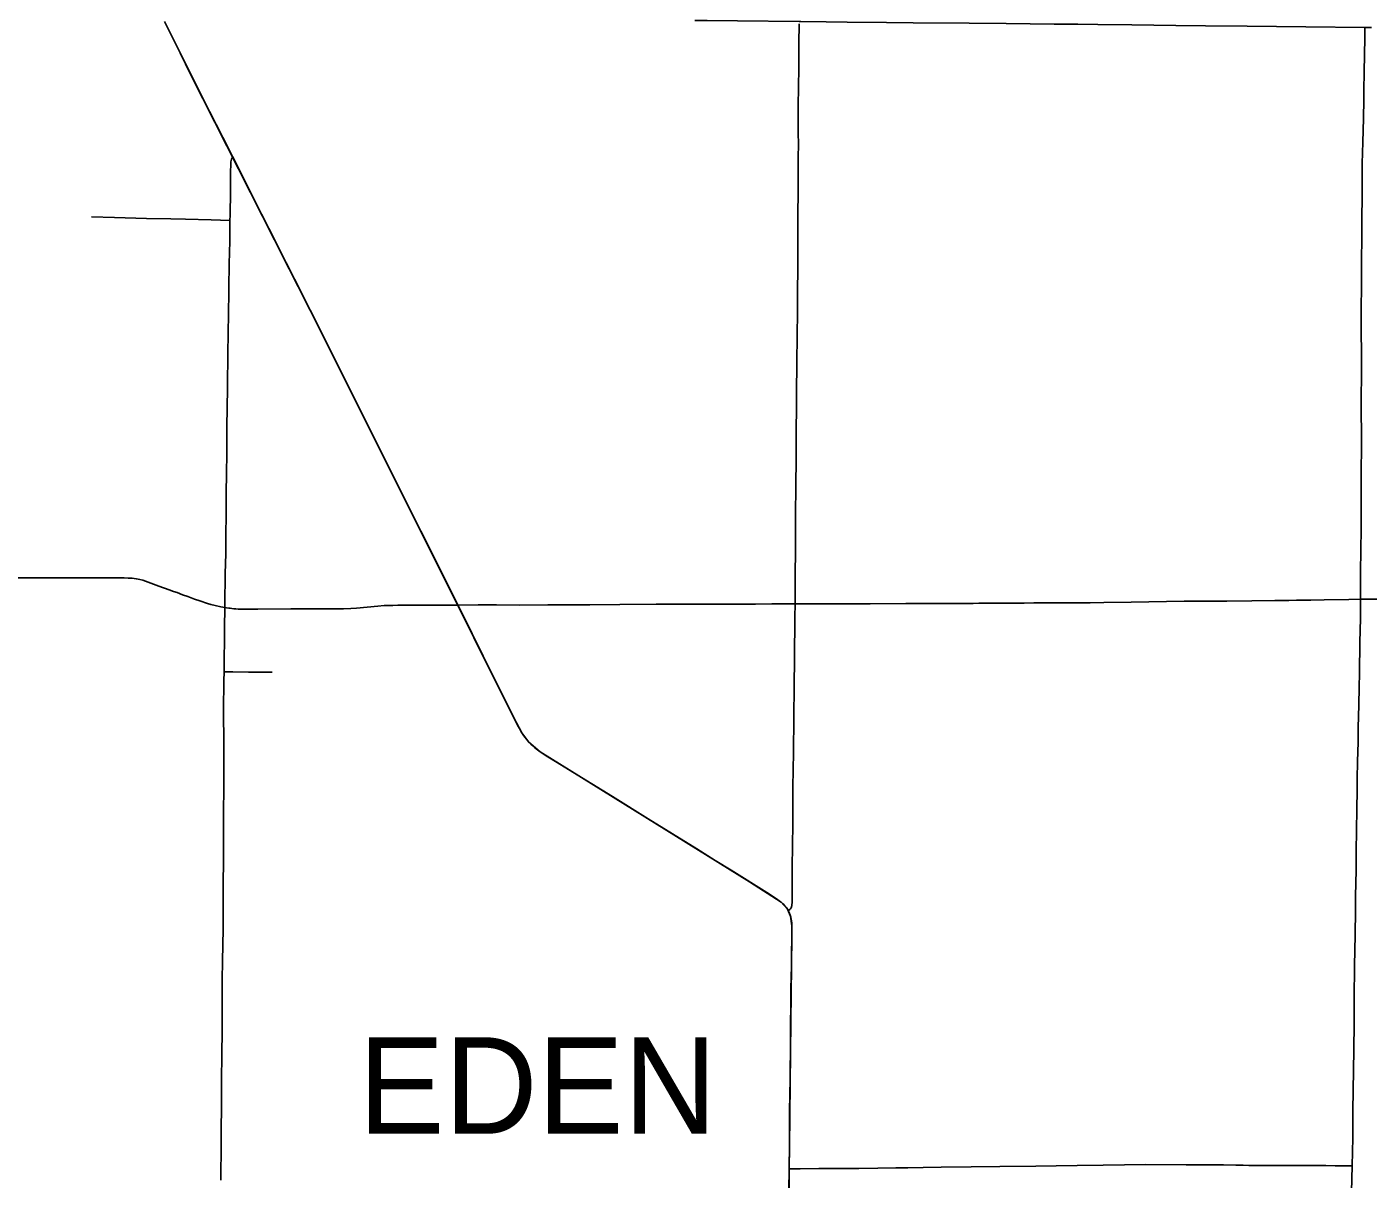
# Model space of a CAD drawing. Extents: x 1772825 to 1773716, y 1138558 to 1139032.
# Drawn here: x 1773371.54 to 1773418.93, y 1138785.9 to 1138826.59 of the extents above; entities that cross this region are included whole.
import ezdxf

# ---------------------------------------------------------------- set-up
doc = ezdxf.new("R2010")
doc.units = 0
for name, color, linetype in [('Default', 7, 'Continuous'), ('GM_X_County_Road', 7, 'Continuous'), ('GM_X_State_Route', 7, 'Continuous'), ('GM_X_Township_Road', 7, 'Continuous'), ('GM_X_Township_Text', 7, 'Continuous'), ('GM_X_US_Route', 7, 'Continuous')]:
    doc.layers.add(name, color=color, linetype=linetype)

msp = doc.modelspace()

# ---------------------------------------------------------------- linework, layer by layer
at = {"layer": 'Default'}
msp.add_lwpolyline([(1773401.711, 1138778.266), (1773399.145, 1138780.853), (1773398.776, 1138781.225), (1773398.554, 1138781.533), (1773398.443, 1138781.863), (1773398.427, 1138782.45), (1773398.447, 1138783.936), (1773398.485, 1138787.047), (1773398.539, 1138791.47), (1773398.555, 1138793.425), (1773398.573, 1138794.841), (1773398.528, 1138795.189), (1773398.418, 1138795.437), (1773398.197, 1138795.679), (1773397.078, 1138796.405), (1773391.147, 1138800.085), (1773389.686, 1138800.988), (1773389.273, 1138801.346), (1773389.039, 1138801.661), (1773388.756, 1138802.189), (1773385.913, 1138807.892), (1773381.553, 1138816.583), (1773377.769, 1138824.058), (1773376.957, 1138825.677)], dxfattribs=at)
at = {"layer": 'GM_X_County_Road'}
for points in [[(1773373.825, 1138819.884), (1773374.638, 1138819.86), (1773375.773, 1138819.83), (1773376.636, 1138819.809), (1773377.146, 1138819.798), (1773378.052, 1138819.774), (1773378.721, 1138819.759)], [(1773370.739, 1138807.138), (1773371.674, 1138807.135), (1773372.611, 1138807.135), (1773373.758, 1138807.132), (1773374.217, 1138807.132), (1773374.777, 1138807.135), (1773374.989, 1138807.13), (1773375.124, 1138807.128), (1773375.268, 1138807.12), (1773375.339, 1138807.112), (1773375.409, 1138807.103), (1773375.477, 1138807.09), (1773375.543, 1138807.075), (1773375.645, 1138807.047), (1773375.835, 1138806.985), (1773376.208, 1138806.845), (1773376.573, 1138806.711), (1773376.724, 1138806.657), (1773376.851, 1138806.611), (1773377.049, 1138806.539), (1773377.236, 1138806.471), (1773377.351, 1138806.425), (1773377.468, 1138806.384), (1773377.657, 1138806.322), (1773377.927, 1138806.232), (1773378.046, 1138806.196), (1773378.201, 1138806.155), (1773378.395, 1138806.114), (1773378.541, 1138806.087)], [(1773378.541, 1138806.087), (1773378.601, 1138806.076), (1773378.676, 1138806.065), (1773378.733, 1138806.058), (1773378.783, 1138806.052), (1773378.855, 1138806.045), (1773378.927, 1138806.039), (1773379.011, 1138806.034), (1773379.133, 1138806.029), (1773379.339, 1138806.025), (1773379.705, 1138806.029), (1773380.873, 1138806.035), (1773381.631, 1138806.041), (1773382.116, 1138806.041), (1773382.737, 1138806.041), (1773382.997, 1138806.048), (1773383.195, 1138806.062), (1773383.949, 1138806.14), (1773384.173, 1138806.154), (1773384.477, 1138806.161)], [(1773384.477, 1138806.161), (1773384.658, 1138806.165), (1773385.267, 1138806.167), (1773385.714, 1138806.172), (1773386.523, 1138806.174), (1773386.698, 1138806.175), (1773386.769, 1138806.175)], [(1773386.769, 1138806.175), (1773387.489, 1138806.176), (1773388.136, 1138806.177), (1773388.934, 1138806.173), (1773389.95, 1138806.178), (1773390.459, 1138806.183), (1773391.431, 1138806.186), (1773392.499, 1138806.19), (1773393.779, 1138806.202), (1773395.134, 1138806.203), (1773395.856, 1138806.207), (1773396.514, 1138806.206), (1773397.285, 1138806.209), (1773397.869, 1138806.212), (1773398.692, 1138806.214)], [(1773398.692, 1138806.214), (1773398.888, 1138806.215), (1773399.547, 1138806.222), (1773400.443, 1138806.221), (1773401.338, 1138806.221), (1773402.606, 1138806.223), (1773403.091, 1138806.224), (1773403.29, 1138806.223), (1773403.65, 1138806.224), (1773404.073, 1138806.227), (1773404.334, 1138806.228), (1773404.558, 1138806.23), (1773404.769, 1138806.232), (1773404.98, 1138806.234), (1773405.179, 1138806.235), (1773405.576, 1138806.237), (1773406.12, 1138806.237), (1773406.442, 1138806.24), (1773406.777, 1138806.246), (1773407.125, 1138806.25), (1773407.298, 1138806.249), (1773407.472, 1138806.25), (1773407.831, 1138806.248), (1773408.152, 1138806.247), (1773408.412, 1138806.248), (1773408.609, 1138806.25), (1773408.895, 1138806.251), (1773409.117, 1138806.254), (1773409.595, 1138806.258), (1773410.562, 1138806.271), (1773412.433, 1138806.305), (1773412.881, 1138806.308), (1773413.461, 1138806.313), (1773413.937, 1138806.316), (1773414.821, 1138806.327), (1773415.638, 1138806.335), (1773416.136, 1138806.34), (1773416.399, 1138806.344), (1773416.696, 1138806.348), (1773416.906, 1138806.351), (1773417.378, 1138806.361), (1773418.252, 1138806.373), (1773418.663, 1138806.377)], [(1773418.663, 1138806.377), (1773419.379, 1138806.383)]]:
    msp.add_lwpolyline(points, dxfattribs=at)
at = {"layer": 'GM_X_State_Route'}
for points in [[(1773377.438, 1138824.711), (1773377.342, 1138824.901), (1773376.957, 1138825.677), (1773376.561, 1138826.478), (1773376.414, 1138826.776)], [(1773386.769, 1138806.175), (1773386.639, 1138806.437), (1773386.432, 1138806.854), (1773386.169, 1138807.379), (1773385.913, 1138807.892), (1773385.746, 1138808.228), (1773385.176, 1138809.363), (1773384.787, 1138810.14), (1773384.373, 1138810.961), (1773383.577, 1138812.551), (1773383.299, 1138813.106), (1773382.628, 1138814.451), (1773382.265, 1138815.17), (1773381.928, 1138815.839), (1773381.553, 1138816.583), (1773381.001, 1138817.682), (1773380.629, 1138818.414), (1773380.342, 1138818.993), (1773379.837, 1138819.977), (1773379.278, 1138821.088), (1773378.961, 1138821.721), (1773378.812, 1138822.014), (1773378.472, 1138822.686), (1773377.769, 1138824.058), (1773377.438, 1138824.711)], [(1773398.473, 1138785.482), (1773398.479, 1138786.268), (1773398.479, 1138786.345), (1773398.485, 1138787.047), (1773398.49, 1138787.834), (1773398.493, 1138788.303), (1773398.513, 1138789.447), (1773398.528, 1138790.764), (1773398.543, 1138792.629), (1773398.555, 1138793.425), (1773398.575, 1138794.494), (1773398.573, 1138794.841), (1773398.568, 1138794.935), (1773398.559, 1138795.025), (1773398.551, 1138795.084), (1773398.538, 1138795.146), (1773398.528, 1138795.189), (1773398.517, 1138795.229), (1773398.496, 1138795.286), (1773398.472, 1138795.342), (1773398.449, 1138795.385), (1773398.418, 1138795.437), (1773398.392, 1138795.476), (1773398.361, 1138795.516), (1773398.327, 1138795.555), (1773398.288, 1138795.598), (1773398.245, 1138795.638), (1773398.197, 1138795.679), (1773398.13, 1138795.73), (1773398.069, 1138795.775), (1773397.779, 1138795.966), (1773396.429, 1138796.809), (1773395.868, 1138797.155), (1773395.214, 1138797.563), (1773393.491, 1138798.629), (1773392.233, 1138799.408), (1773391.147, 1138800.085), (1773390.287, 1138800.609), (1773389.894, 1138800.85), (1773389.686, 1138800.988), (1773389.588, 1138801.058), (1773389.498, 1138801.128), (1773389.417, 1138801.199), (1773389.35, 1138801.265), (1773389.273, 1138801.346), (1773389.206, 1138801.423), (1773389.142, 1138801.507), (1773389.086, 1138801.59), (1773389.039, 1138801.661), (1773388.99, 1138801.739), (1773388.949, 1138801.809), (1773388.915, 1138801.874), (1773388.756, 1138802.189), (1773388.577, 1138802.543), (1773388.405, 1138802.888), (1773388.271, 1138803.154), (1773388.071, 1138803.555), (1773387.776, 1138804.149), (1773387.557, 1138804.59), (1773387.274, 1138805.16), (1773387.038, 1138805.636), (1773386.92, 1138805.87), (1773386.769, 1138806.175)]]:
    msp.add_lwpolyline(points, dxfattribs=at)
at = {"layer": 'GM_X_Township_Road'}
for points in [[(1773398.692, 1138806.214), (1773398.693, 1138806.713), (1773398.692, 1138806.961), (1773398.693, 1138807.309), (1773398.695, 1138807.508), (1773398.697, 1138807.831), (1773398.701, 1138808.192), (1773398.702, 1138808.403), (1773398.701, 1138809), (1773398.704, 1138809.559), (1773398.714, 1138810.168), (1773398.723, 1138811.548), (1773398.728, 1138812.108), (1773398.729, 1138812.344), (1773398.731, 1138812.618), (1773398.733, 1138812.866), (1773398.736, 1138813.227), (1773398.741, 1138813.699), (1773398.742, 1138813.823), (1773398.743, 1138814.022), (1773398.747, 1138814.358), (1773398.753, 1138814.78), (1773398.755, 1138815.091), (1773398.757, 1138815.327), (1773398.76, 1138815.688), (1773398.77, 1138816.521), (1773398.773, 1138816.968), (1773398.775, 1138817.08), (1773398.775, 1138817.217), (1773398.776, 1138817.329), (1773398.774, 1138817.564), (1773398.779, 1138817.738), (1773398.784, 1138818.123), (1773398.786, 1138818.347), (1773398.787, 1138818.596), (1773398.786, 1138818.857), (1773398.784, 1138819.093), (1773398.785, 1138819.329), (1773398.786, 1138819.565), (1773398.788, 1138819.776), (1773398.788, 1138819.999), (1773398.789, 1138820.26), (1773398.791, 1138820.459), (1773398.793, 1138820.682), (1773398.795, 1138820.844), (1773398.798, 1138821.167), (1773398.801, 1138821.887), (1773398.804, 1138822.546), (1773398.802, 1138822.757), (1773398.802, 1138823.055), (1773398.802, 1138823.266), (1773398.802, 1138823.85), (1773398.808, 1138824.41), (1773398.815, 1138825.193), (1773398.818, 1138826.001), (1773398.826, 1138826.703)], [(1773418.663, 1138806.377), (1773418.662, 1138806.716), (1773418.664, 1138807.002), (1773418.668, 1138807.572), (1773418.671, 1138807.882), (1773418.673, 1138808.118), (1773418.682, 1138808.852), (1773418.687, 1138809.56), (1773418.688, 1138810.468), (1773418.692, 1138811.077), (1773418.695, 1138811.574), (1773418.699, 1138811.984), (1773418.695, 1138812.419), (1773418.691, 1138812.804), (1773418.692, 1138813.103), (1773418.695, 1138814.682), (1773418.69, 1138816.223), (1773418.691, 1138816.372), (1773418.691, 1138816.634), (1773418.695, 1138817.429), (1773418.7, 1138818.249), (1773418.709, 1138819.231), (1773418.712, 1138819.679), (1773418.72, 1138820.735), (1773418.722, 1138821.071), (1773418.723, 1138821.431), (1773418.727, 1138821.766), (1773418.746, 1138822.517), (1773418.764, 1138823.35), (1773418.778, 1138824.021), (1773418.784, 1138824.344), (1773418.788, 1138825.002), (1773418.811, 1138826.208), (1773418.818, 1138826.482), (1773418.821, 1138826.567)], [(1773378.721, 1138819.759), (1773378.722, 1138819.814), (1773378.723, 1138819.888), (1773378.724, 1138819.975), (1773378.736, 1138820.745), (1773378.738, 1138820.845), (1773378.74, 1138821.056), (1773378.742, 1138821.242), (1773378.743, 1138821.379), (1773378.746, 1138821.553), (1773378.749, 1138821.652), (1773378.753, 1138821.739), (1773378.758, 1138821.824), (1773378.765, 1138821.873), (1773378.775, 1138821.914), (1773378.795, 1138821.969), (1773378.812, 1138822.014)], [(1773378.541, 1138806.087), (1773378.541, 1138806.14), (1773378.543, 1138806.463), (1773378.551, 1138807.01), (1773378.556, 1138807.271), (1773378.572, 1138807.992), (1773378.577, 1138808.689), (1773378.584, 1138809.323), (1773378.593, 1138810.106), (1773378.6, 1138810.839), (1773378.608, 1138811.498), (1773378.61, 1138812.057), (1773378.614, 1138812.468), (1773378.632, 1138813.823), (1773378.64, 1138814.345), (1773378.643, 1138814.606), (1773378.646, 1138814.904), (1773378.661, 1138815.911), (1773378.665, 1138816.321), (1773378.681, 1138817.378), (1773378.695, 1138818.223), (1773378.712, 1138819.018), (1773378.72, 1138819.665), (1773378.721, 1138819.759)], [(1773398.449, 1138795.385), (1773398.5, 1138795.421), (1773398.517, 1138795.433), (1773398.529, 1138795.447), (1773398.542, 1138795.465), (1773398.552, 1138795.485), (1773398.558, 1138795.505), (1773398.563, 1138795.526), (1773398.568, 1138795.551), (1773398.572, 1138795.575), (1773398.576, 1138795.603), (1773398.582, 1138795.661), (1773398.585, 1138795.772), (1773398.586, 1138796.096), (1773398.59, 1138796.842), (1773398.597, 1138797.737), (1773398.603, 1138798.371), (1773398.613, 1138799.739), (1773398.629, 1138800.969), (1773398.639, 1138802.188), (1773398.65, 1138803.319), (1773398.663, 1138804.276), (1773398.684, 1138805.743), (1773398.692, 1138806.214)], [(1773418.371, 1138786.374), (1773418.387, 1138787.362), (1773418.398, 1138788.307), (1773418.427, 1138790.47), (1773418.435, 1138791.402), (1773418.444, 1138792.273), (1773418.456, 1138793.441), (1773418.47, 1138794.511), (1773418.484, 1138795.393), (1773418.491, 1138795.89), (1773418.508, 1138796.81), (1773418.514, 1138797.469), (1773418.522, 1138798.227), (1773418.531, 1138798.948), (1773418.541, 1138799.644), (1773418.548, 1138800.042), (1773418.561, 1138800.651), (1773418.578, 1138801.334), (1773418.587, 1138801.832), (1773418.601, 1138802.652), (1773418.614, 1138803.274), (1773418.624, 1138803.77), (1773418.645, 1138804.868), (1773418.66, 1138805.694), (1773418.663, 1138806.194), (1773418.663, 1138806.377)], [(1773378.515, 1138803.815), (1773378.518, 1138804.043), (1773378.518, 1138804.29), (1773378.521, 1138804.538), (1773378.523, 1138804.674), (1773378.523, 1138804.724), (1773378.525, 1138804.985), (1773378.532, 1138805.37), (1773378.541, 1138806.087)], [(1773378.397, 1138785.868), (1773378.401, 1138786.08), (1773378.402, 1138786.191), (1773378.404, 1138786.428), (1773378.406, 1138786.589), (1773378.41, 1138786.925), (1773378.413, 1138787.31), (1773378.413, 1138787.434), (1773378.416, 1138787.819), (1773378.42, 1138788.279), (1773378.421, 1138788.814), (1773378.427, 1138789.46), (1773378.436, 1138790.231), (1773378.441, 1138791.213), (1773378.449, 1138792.257), (1773378.452, 1138792.941), (1773378.463, 1138793.6), (1773378.476, 1138794.744), (1773378.481, 1138795.353), (1773378.482, 1138795.701), (1773378.483, 1138795.887), (1773378.484, 1138796.148), (1773378.486, 1138796.397), (1773378.492, 1138797.068), (1773378.494, 1138797.478), (1773378.495, 1138798.075), (1773378.497, 1138798.585), (1773378.497, 1138798.883), (1773378.499, 1138799.156), (1773378.502, 1138799.417), (1773378.505, 1138799.703), (1773378.506, 1138800.2), (1773378.506, 1138800.735), (1773378.507, 1138801.133), (1773378.503, 1138801.48), (1773378.5, 1138801.704), (1773378.499, 1138802.002), (1773378.498, 1138802.238), (1773378.498, 1138802.45), (1773378.499, 1138802.822), (1773378.502, 1138803.133), (1773378.51, 1138803.492), (1773378.515, 1138803.815)], [(1773378.515, 1138803.815), (1773378.826, 1138803.812), (1773379.378, 1138803.806), (1773379.776, 1138803.804), (1773380.217, 1138803.801)], [(1773398.479, 1138786.268), (1773398.87, 1138786.268), (1773399.529, 1138786.274), (1773400.934, 1138786.28), (1773401.606, 1138786.29), (1773402.252, 1138786.297), (1773402.674, 1138786.3), (1773403.209, 1138786.308), (1773403.843, 1138786.321), (1773404.912, 1138786.337), (1773405.919, 1138786.349), (1773407.188, 1138786.364), (1773407.909, 1138786.37), (1773408.655, 1138786.38), (1773409.575, 1138786.395), (1773410.321, 1138786.407), (1773411.079, 1138786.413), (1773412.51, 1138786.408), (1773413.231, 1138786.404), (1773413.828, 1138786.4), (1773414.263, 1138786.394), (1773414.524, 1138786.389), (1773414.722, 1138786.386), (1773414.846, 1138786.387), (1773415.02, 1138786.385), (1773415.219, 1138786.387), (1773415.405, 1138786.385), (1773415.616, 1138786.385), (1773415.828, 1138786.382), (1773416.038, 1138786.384), (1773416.249, 1138786.381), (1773416.461, 1138786.382), (1773416.672, 1138786.38), (1773416.871, 1138786.38), (1773417.032, 1138786.378), (1773417.218, 1138786.378), (1773417.442, 1138786.377), (1773417.765, 1138786.375), (1773418.05, 1138786.374), (1773418.227, 1138786.374), (1773418.371, 1138786.374)], [(1773418.242, 1138776.625), (1773418.245, 1138777.019), (1773418.256, 1138777.952), (1773418.266, 1138778.81), (1773418.272, 1138779.282), (1773418.278, 1138780.152), (1773418.288, 1138781.022), (1773418.3, 1138782.005), (1773418.315, 1138783.011), (1773418.332, 1138784.429), (1773418.351, 1138785.448), (1773418.371, 1138786.374)]]:
    msp.add_lwpolyline(points, dxfattribs=at)
at = {"layer": 'GM_X_US_Route'}
msp.add_lwpolyline([(1773395.142, 1138826.82), (1773395.579, 1138826.816), (1773396.648, 1138826.807), (1773398.827, 1138826.779), (1773398.886, 1138826.778), (1773399.781, 1138826.767), (1773400.527, 1138826.762), (1773401.919, 1138826.748), (1773402.864, 1138826.739), (1773404.84, 1138826.722), (1773406.145, 1138826.71), (1773407.836, 1138826.692), (1773408.682, 1138826.682), (1773409.378, 1138826.676), (1773410.584, 1138826.662), (1773412.138, 1138826.645), (1773413.182, 1138826.633), (1773414.661, 1138826.613), (1773416.737, 1138826.587), (1773418.821, 1138826.567), (1773419.049, 1138826.564)], dxfattribs=at)

# ---------------------------------------------------------------- texts
at = {"layer": 'GM_X_Township_Text'}
msp.add_text('EDEN', height=3.4091, rotation=0, dxfattribs=at).set_placement((1773383.257, 1138787.503))

doc.saveas('drawing.dxf')
